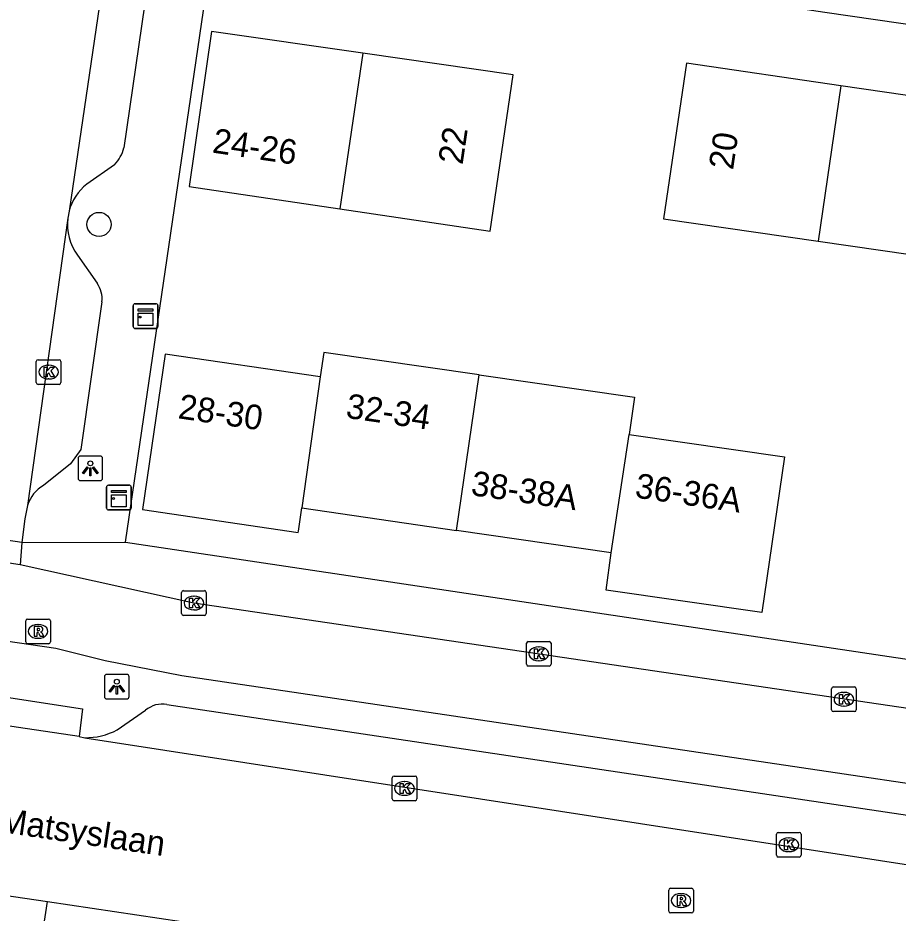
# Model space of a CAD drawing. Extents: x 163686 to 164493, y 382719 to 383870.
# Drawn here: x 163841.37 to 163877.05, y 382940.91 to 382977.2 of the extents above; entities that cross this region are included whole.
import ezdxf

# ---------------------------------------------------------------- set-up
doc = ezdxf.new("R2010")
doc.units = 0
for name, color, linetype in [('IMGEO_Boom', 7, 'Continuous'), ('IMGEO_Fietspad_gesloten', 7, 'Continuous'), ('IMGEO_Kast', 7, 'Continuous'), ('IMGEO_Kolk', 7, 'Continuous'), ('IMGEO_Lichtpunt', 7, 'Continuous'), ('IMGEO_Openbare_ruimte_label', 7, 'Continuous'), ('IMGEO_Pand', 7, 'Continuous'), ('IMGEO_Pand_nummerreeks', 7, 'Continuous'), ('IMGEO_Parkeervlak_open', 7, 'Continuous'), ('IMGEO_Rijbaan_lokaal_gesloten', 7, 'Continuous'), ('IMGEO_Rijbaan_lokaal_open', 7, 'Continuous'), ('IMGEO_Rioolput', 7, 'Continuous'), ('IMGEO_Voetpad_open', 7, 'Continuous')]:
    doc.layers.add(name, color=color, linetype=linetype)

msp = doc.modelspace()

# ---------------------------------------------------------------- linework, layer by layer
at = {"layer": 'IMGEO_Boom'}
msp.add_circle((163844.658, 382968.832), 0.489, dxfattribs=at)
at = {"layer": 'IMGEO_Fietspad_gesloten'}
for points in [[(163789.243, 382959.169), (163828.494, 382953.413), (163832.338, 382953.004), (163834.79, 382952.839), (163842.904, 382951.651), (163844.9, 382951.157), (163848.013, 382950.544), (163885.873, 382944.918)], [(163841.466, 382955.031), (163836.819, 382955.733)], [(163889.537, 382947.425), (163848.504, 382953.484), (163841.466, 382955.031)]]:
    msp.add_lwpolyline(points, dxfattribs=at)
at = {"layer": 'IMGEO_Kast'}
for p, q in [((163846.042, 382964.689), (163846.042, 382965.53)), ((163846.042, 382965.53), (163846.042, 382964.689)), ((163846.117, 382965.614), (163846.958, 382965.614)), ((163846.958, 382965.614), (163846.117, 382965.614)), ((163847.042, 382965.539), (163847.042, 382964.698)), ((163847.042, 382964.698), (163847.042, 382965.539)), ((163846.967, 382964.614), (163846.126, 382964.614)), ((163846.126, 382964.614), (163846.967, 382964.614)), ((163844.962, 382957.334), (163844.962, 382958.175)), ((163844.962, 382958.175), (163844.962, 382957.334)), ((163845.037, 382958.259), (163845.878, 382958.259)), ((163845.878, 382958.259), (163845.037, 382958.259)), ((163845.962, 382958.184), (163845.962, 382957.343)), ((163845.962, 382957.343), (163845.962, 382958.184)), ((163845.887, 382957.259), (163845.046, 382957.259)), ((163845.046, 382957.259), (163845.887, 382957.259))]:
    msp.add_line(p, q, dxfattribs=at)
for points in [[(163846.237, 382965.404), (163846.837, 382965.404), (163846.837, 382965.319), (163846.237, 382965.319), (163846.237, 382965.404)], [(163846.237, 382965.229), (163846.837, 382965.229), (163846.837, 382964.74), (163846.237, 382964.74), (163846.237, 382965.229)], [(163845.157, 382958.049), (163845.757, 382958.049), (163845.757, 382957.964), (163845.157, 382957.964), (163845.157, 382958.049)], [(163845.157, 382957.874), (163845.757, 382957.874), (163845.757, 382957.385), (163845.157, 382957.385), (163845.157, 382957.874)]]:
    msp.add_lwpolyline(points, dxfattribs=at)
for centre in [(163846.321, 382965.078), (163845.241, 382957.723)]:
    msp.add_circle(centre, 0.0377, dxfattribs=at)
for centre, start, end in [((163846.12, 382965.536), 92.4484, 184.2845), ((163846.12, 382965.536), 92.4484, 184.2845), ((163846.964, 382965.536), 2.4484, 94.2845), ((163846.964, 382965.536), 2.4484, 94.2845), ((163846.12, 382964.692), 182.4484, 274.2845), ((163846.12, 382964.692), 182.4484, 274.2845), ((163846.964, 382964.692), 272.4484, 4.2845), ((163846.964, 382964.692), 272.4484, 4.2845), ((163845.04, 382958.181), 92.4484, 184.2845), ((163845.04, 382958.181), 92.4484, 184.2845), ((163845.884, 382958.181), 2.4484, 94.2845), ((163845.884, 382958.181), 2.4484, 94.2845), ((163845.04, 382957.337), 182.4484, 274.2845), ((163845.04, 382957.337), 182.4484, 274.2845), ((163845.884, 382957.337), 272.4484, 4.2845), ((163845.884, 382957.337), 272.4484, 4.2845)]:
    msp.add_arc(centre, 0.0779, start, end, dxfattribs=at)
at = {"layer": 'IMGEO_Kolk'}
for p, q in [((163842.114, 382962.422), (163842.114, 382963.274)), ((163842.189, 382963.348), (163843.041, 382963.348)), ((163843.115, 382963.274), (163843.115, 382962.422)), ((163842.602, 382963.128), (163842.627, 382963.128)), ((163842.625, 382962.568), (163842.6, 382962.568)), ((163843.041, 382962.348), (163842.189, 382962.348)), ((163848.003, 382953.058), (163848.003, 382953.91)), ((163848.078, 382953.984), (163848.93, 382953.984)), ((163848.491, 382953.764), (163848.516, 382953.764)), ((163849.004, 382953.91), (163849.004, 382953.058)), ((163848.514, 382953.204), (163848.489, 382953.204)), ((163848.93, 382952.984), (163848.078, 382952.984)), ((163861.982, 382950.999), (163861.982, 382951.851)), ((163862.057, 382951.925), (163862.909, 382951.925)), ((163862.47, 382951.705), (163862.495, 382951.705)), ((163862.983, 382951.851), (163862.983, 382950.999)), ((163862.909, 382950.925), (163862.057, 382950.925)), ((163862.493, 382951.145), (163862.468, 382951.145)), ((163874.349, 382949.154), (163874.349, 382950.006)), ((163874.424, 382950.08), (163875.276, 382950.08)), ((163874.837, 382949.86), (163874.862, 382949.86)), ((163875.35, 382950.006), (163875.35, 382949.154)), ((163875.276, 382949.08), (163874.424, 382949.08)), ((163874.86, 382949.3), (163874.835, 382949.3)), ((163856.54, 382945.541), (163856.54, 382946.393)), ((163856.615, 382946.467), (163857.467, 382946.467)), ((163857.028, 382946.247), (163857.053, 382946.247)), ((163857.541, 382946.393), (163857.541, 382945.541)), ((163857.467, 382945.467), (163856.615, 382945.467)), ((163857.051, 382945.687), (163857.026, 382945.687)), ((163872.115, 382943.258), (163872.115, 382944.11)), ((163872.19, 382944.184), (163873.042, 382944.184)), ((163872.603, 382943.964), (163872.628, 382943.964)), ((163873.116, 382944.11), (163873.116, 382943.258)), ((163872.626, 382943.404), (163872.601, 382943.404)), ((163873.042, 382943.184), (163872.19, 382943.184))]:
    msp.add_line(p, q, dxfattribs=at)
for points in [[(163842.114, 382962.422), (163842.114, 382963.274)], [(163842.189, 382963.348), (163843.041, 382963.348)], [(163843.115, 382963.274), (163843.115, 382962.422)], [(163842.435, 382963.048), (163842.558, 382963.048), (163842.558, 382962.897), (163842.688, 382963.048), (163842.852, 382963.048), (163842.706, 382962.897), (163842.859, 382962.648), (163842.707, 382962.648), (163842.622, 382962.812), (163842.558, 382962.745), (163842.558, 382962.648), (163842.435, 382962.648), (163842.435, 382963.048)], [(163843.041, 382962.348), (163842.189, 382962.348)], [(163848.003, 382953.058), (163848.003, 382953.91)], [(163848.078, 382953.984), (163848.93, 382953.984)], [(163849.004, 382953.91), (163849.004, 382953.058)], [(163848.324, 382953.684), (163848.447, 382953.684), (163848.447, 382953.533), (163848.577, 382953.684), (163848.741, 382953.684), (163848.595, 382953.533), (163848.748, 382953.284), (163848.596, 382953.284), (163848.511, 382953.448), (163848.447, 382953.381), (163848.447, 382953.284), (163848.324, 382953.284), (163848.324, 382953.684)], [(163848.93, 382952.984), (163848.078, 382952.984)], [(163861.982, 382950.999), (163861.982, 382951.851)], [(163862.057, 382951.925), (163862.909, 382951.925)], [(163862.303, 382951.625), (163862.426, 382951.625), (163862.426, 382951.474), (163862.556, 382951.625), (163862.72, 382951.625), (163862.574, 382951.474), (163862.727, 382951.225), (163862.575, 382951.225), (163862.49, 382951.389), (163862.426, 382951.322), (163862.426, 382951.225), (163862.303, 382951.225), (163862.303, 382951.625)], [(163862.983, 382951.851), (163862.983, 382950.999)], [(163862.909, 382950.925), (163862.057, 382950.925)], [(163874.349, 382949.154), (163874.349, 382950.006)], [(163874.424, 382950.08), (163875.276, 382950.08)], [(163874.67, 382949.78), (163874.793, 382949.78), (163874.793, 382949.629), (163874.923, 382949.78), (163875.087, 382949.78), (163874.941, 382949.629), (163875.094, 382949.38), (163874.942, 382949.38), (163874.857, 382949.544), (163874.793, 382949.477), (163874.793, 382949.38), (163874.67, 382949.38), (163874.67, 382949.78)], [(163875.35, 382950.006), (163875.35, 382949.154)], [(163875.276, 382949.08), (163874.424, 382949.08)], [(163856.54, 382945.541), (163856.54, 382946.393)], [(163856.615, 382946.467), (163857.467, 382946.467)], [(163856.861, 382946.167), (163856.984, 382946.167), (163856.984, 382946.016), (163857.114, 382946.167), (163857.278, 382946.167), (163857.132, 382946.016), (163857.285, 382945.767), (163857.133, 382945.767), (163857.048, 382945.931), (163856.984, 382945.864), (163856.984, 382945.767), (163856.861, 382945.767), (163856.861, 382946.167)], [(163857.541, 382946.393), (163857.541, 382945.541)], [(163857.467, 382945.467), (163856.615, 382945.467)], [(163872.115, 382943.258), (163872.115, 382944.11)], [(163872.19, 382944.184), (163873.042, 382944.184)], [(163873.116, 382944.11), (163873.116, 382943.258)], [(163872.436, 382943.884), (163872.559, 382943.884), (163872.559, 382943.733), (163872.689, 382943.884), (163872.853, 382943.884), (163872.707, 382943.733), (163872.86, 382943.484), (163872.708, 382943.484), (163872.623, 382943.648), (163872.559, 382943.581), (163872.559, 382943.484), (163872.436, 382943.484), (163872.436, 382943.884)], [(163873.042, 382943.184), (163872.19, 382943.184)]]:
    msp.add_lwpolyline(points, dxfattribs=at)
for centre, start, end in [((163842.191, 382963.272), 91.552, 178.448), ((163842.191, 382963.272), 91.552, 178.448), ((163843.039, 382963.272), 1.552, 88.448), ((163843.039, 382963.272), 1.552, 88.448), ((163842.191, 382962.424), 181.552, 268.448), ((163842.191, 382962.424), 181.552, 268.448), ((163843.039, 382962.424), 271.552, 358.448), ((163843.039, 382962.424), 271.552, 358.448), ((163848.08, 382953.908), 91.552, 178.448), ((163848.08, 382953.908), 91.552, 178.448), ((163848.928, 382953.908), 1.552, 88.448), ((163848.928, 382953.908), 1.552, 88.448), ((163848.08, 382953.06), 181.552, 268.448), ((163848.08, 382953.06), 181.552, 268.448), ((163848.928, 382953.06), 271.552, 358.448), ((163848.928, 382953.06), 271.552, 358.448), ((163862.059, 382951.849), 91.552, 178.448), ((163862.059, 382951.849), 91.552, 178.448), ((163862.907, 382951.849), 1.552, 88.448), ((163862.907, 382951.849), 1.552, 88.448), ((163862.059, 382951.001), 181.552, 268.448), ((163862.059, 382951.001), 181.552, 268.448), ((163862.907, 382951.001), 271.552, 358.448), ((163862.907, 382951.001), 271.552, 358.448), ((163874.426, 382950.004), 91.552, 178.448), ((163874.426, 382950.004), 91.552, 178.448), ((163875.274, 382950.004), 1.552, 88.448), ((163875.274, 382950.004), 1.552, 88.448), ((163874.426, 382949.156), 181.552, 268.448), ((163874.426, 382949.156), 181.552, 268.448), ((163875.274, 382949.156), 271.552, 358.448), ((163875.274, 382949.156), 271.552, 358.448), ((163856.617, 382946.391), 91.552, 178.448), ((163856.617, 382946.391), 91.552, 178.448), ((163857.465, 382946.391), 1.552, 88.448), ((163857.465, 382946.391), 1.552, 88.448), ((163856.617, 382945.543), 181.552, 268.448), ((163856.617, 382945.543), 181.552, 268.448), ((163857.465, 382945.543), 271.552, 358.448), ((163857.465, 382945.543), 271.552, 358.448), ((163872.192, 382944.108), 91.552, 178.448), ((163872.192, 382944.108), 91.552, 178.448), ((163873.04, 382944.108), 1.552, 88.448), ((163873.04, 382944.108), 1.552, 88.448), ((163872.192, 382943.26), 181.552, 268.448), ((163872.192, 382943.26), 181.552, 268.448), ((163873.04, 382943.26), 271.552, 358.448), ((163873.04, 382943.26), 271.552, 358.448)]:
    msp.add_arc(centre, 0.0765, start, end, dxfattribs=at)
for centre, major_axis, ratio, start_param, end_param in [((163842.601, 382962.848), (-0.387, 0.002), 0.722429, 4.712389, 7.853982), ((163842.626, 382962.848), (-0.39, 0.002), 0.717154, 1.570796, 4.712389), ((163848.49, 382953.484), (-0.387, 0.002), 0.722429, 4.712389, 7.853982), ((163848.515, 382953.484), (-0.39, 0.002), 0.717154, 1.570796, 4.712389), ((163862.469, 382951.425), (-0.387, 0.002), 0.722429, 4.712389, 7.853982), ((163862.494, 382951.425), (-0.39, 0.002), 0.717154, 1.570796, 4.712389), ((163874.836, 382949.58), (-0.387, 0.002), 0.722429, 4.712389, 7.853982), ((163874.861, 382949.58), (-0.39, 0.002), 0.717154, 1.570796, 4.712389), ((163857.027, 382945.967), (-0.387, 0.002), 0.722429, 4.712389, 7.853982), ((163857.052, 382945.967), (-0.39, 0.002), 0.717154, 1.570796, 4.712389), ((163872.602, 382943.684), (-0.387, 0.002), 0.722429, 4.712389, 7.853982), ((163872.627, 382943.684), (-0.39, 0.002), 0.717154, 1.570796, 4.712389)]:
    msp.add_ellipse(centre, major_axis=major_axis, ratio=ratio, start_param=start_param, end_param=end_param, dxfattribs=at)
at = {"layer": 'IMGEO_Lichtpunt'}
for p, q in [((163843.807, 382959.346), (163843.807, 382958.539)), ((163843.807, 382959.346), (163843.807, 382958.539)), ((163844.709, 382959.441), (163843.901, 382959.441)), ((163844.709, 382959.441), (163843.901, 382959.441)), ((163844.803, 382958.539), (163844.803, 382959.346)), ((163844.803, 382958.539), (163844.803, 382959.346)), ((163843.901, 382958.445), (163844.709, 382958.445)), ((163843.901, 382958.445), (163844.709, 382958.445)), ((163844.879, 382950.495), (163844.879, 382949.688)), ((163844.879, 382950.495), (163844.879, 382949.688)), ((163845.781, 382950.59), (163844.973, 382950.59)), ((163845.781, 382950.59), (163844.973, 382950.59)), ((163845.875, 382949.688), (163845.875, 382950.495)), ((163845.875, 382949.688), (163845.875, 382950.495)), ((163844.973, 382949.594), (163845.781, 382949.594)), ((163844.973, 382949.594), (163845.781, 382949.594))]:
    msp.add_line(p, q, dxfattribs=at)
for points in [[(163844.181, 382959.01), (163844.22, 382958.982), (163844.032, 382958.72), (163843.994, 382958.747), (163844.181, 382959.01)], [(163844.283, 382958.962), (163844.33, 382958.962), (163844.33, 382958.64), (163844.283, 382958.64), (163844.283, 382958.962)], [(163844.393, 382958.982), (163844.431, 382959.009), (163844.618, 382958.747), (163844.579, 382958.719), (163844.393, 382958.982)], [(163845.253, 382950.159), (163845.292, 382950.131), (163845.104, 382949.869), (163845.066, 382949.896), (163845.253, 382950.159)], [(163845.465, 382950.131), (163845.503, 382950.158), (163845.69, 382949.896), (163845.651, 382949.868), (163845.465, 382950.131)], [(163845.355, 382950.111), (163845.402, 382950.111), (163845.402, 382949.789), (163845.355, 382949.789), (163845.355, 382950.111)]]:
    msp.add_lwpolyline(points, dxfattribs=at)
for centre in [(163844.306, 382959.144), (163845.378, 382950.293)]:
    msp.add_circle(centre, 0.0994, dxfattribs=at)
for centre, start, end in [((163843.901, 382959.346), 90, 180), ((163843.901, 382959.346), 90, 180), ((163844.709, 382959.346), 0, 90), ((163844.709, 382959.346), 0, 90), ((163843.901, 382958.539), 180, 270), ((163843.901, 382958.539), 180, 270), ((163844.709, 382958.539), 270, 0), ((163844.709, 382958.539), 270, 360), ((163844.973, 382950.495), 90, 180), ((163844.973, 382950.495), 90, 180), ((163845.781, 382950.495), 0, 90), ((163845.781, 382950.495), 0, 90), ((163844.973, 382949.688), 180, 270), ((163844.973, 382949.688), 180, 270), ((163845.781, 382949.688), 270, 0), ((163845.781, 382949.688), 270, 360)]:
    msp.add_arc(centre, 0.0946, start, end, dxfattribs=at)
at = {"layer": 'IMGEO_Pand'}
for points in [[(163855.345, 382975.777), (163849.222, 382976.657), (163848.306, 382970.366), (163854.412, 382969.464)], [(163855.345, 382975.777), (163854.412, 382969.464)], [(163854.412, 382969.464), (163860.518, 382968.562), (163861.445, 382974.901), (163855.345, 382975.777)], [(163874.721, 382974.453), (163868.466, 382975.37), (163867.541, 382969.057), (163873.807, 382968.149)], [(163874.721, 382974.453), (163873.807, 382968.149)], [(163873.807, 382968.149), (163880.073, 382967.241), (163880.968, 382973.538), (163874.721, 382974.453)], [(163853.626, 382962.652), (163847.339, 382963.574), (163846.415, 382957.278), (163852.732, 382956.345), (163852.74, 382956.398), (163852.881, 382957.338)], [(163860.063, 382962.736), (163853.772, 382963.646), (163853.626, 382962.652)], [(163853.626, 382962.652), (163852.881, 382957.338)], [(163859.147, 382956.428), (163860.063, 382962.736)], [(163860.063, 382962.736), (163866.365, 382961.825), (163866.146, 382960.321)], [(163866.146, 382960.321), (163872.439, 382959.405), (163871.521, 382953.093), (163865.214, 382954.002), (163865.413, 382955.518)], [(163865.413, 382955.518), (163866.146, 382960.321)], [(163852.881, 382957.338), (163859.147, 382956.428)], [(163865.413, 382955.518), (163859.147, 382956.428)]]:
    msp.add_lwpolyline(points, dxfattribs=at)
at = {"layer": 'IMGEO_Parkeervlak_open'}
for points in [[(163845.395, 382948.341), (163846.547, 382949.134)], [(163847.408, 382949.367), (163885.659, 382943.648)]]:
    msp.add_lwpolyline(points, dxfattribs=at)
for centre, radius, start, end in [((163847.213, 382948.379), 1.007, 78.8425, 131.4424), ((163844.1, 382950.811), 2.789, 269.5145, 297.6773)]:
    msp.add_arc(centre, radius, start, end, dxfattribs=at)
at = {"layer": 'IMGEO_Rijbaan_lokaal_gesloten'}
for points in [[(163843.854, 382948.077), (163830.808, 382950)], [(163843.854, 382948.077), (163844.076, 382948.022)], [(163844.076, 382948.022), (163889.122, 382941.068)], [(163837.413, 382942.146), (163842.566, 382941.383)], [(163842.566, 382941.383), (163848.912, 382940.443)]]:
    msp.add_lwpolyline(points, dxfattribs=at)
at = {"layer": 'IMGEO_Rijbaan_lokaal_open'}
for points in [[(163848.952, 383006.786), (163843.443, 382969.373)], [(163843.443, 382969.373), (163843.387, 382969.085)], [(163843.387, 382969.085), (163841.755, 382957.438)], [(163841.755, 382957.438), (163841.654, 382956.897), (163841.534, 382955.938)], [(163841.534, 382955.938), (163836.958, 382956.606)]]:
    msp.add_lwpolyline(points, dxfattribs=at)
at = {"layer": 'IMGEO_Rioolput'}
for p, q in [((163841.685, 382951.907), (163841.685, 382952.759)), ((163841.76, 382952.833), (163842.612, 382952.833)), ((163842.686, 382952.759), (163842.686, 382951.907)), ((163842.173, 382952.613), (163842.198, 382952.613)), ((163842.196, 382952.053), (163842.171, 382952.053)), ((163842.612, 382951.833), (163841.76, 382951.833)), ((163867.749, 382940.994), (163867.749, 382941.846)), ((163867.824, 382941.92), (163868.676, 382941.92)), ((163868.75, 382941.846), (163868.75, 382940.994)), ((163868.237, 382941.7), (163868.262, 382941.7)), ((163868.26, 382941.14), (163868.235, 382941.14)), ((163868.676, 382940.92), (163867.824, 382940.92))]:
    msp.add_line(p, q, dxfattribs=at)
for points in [[(163841.685, 382951.907), (163841.685, 382952.759)], [(163841.76, 382952.833), (163842.612, 382952.833)], [(163842.686, 382952.759), (163842.686, 382951.907)], [(163842.274, 382952.531), (163842.022, 382952.533), (163842.022, 382952.133)], [(163842.022, 382952.133), (163842.146, 382952.133), (163842.146, 382952.295), (163842.157, 382952.295)], [(163842.2, 382952.452), (163842.146, 382952.452), (163842.146, 382952.371)], [(163842.146, 382952.371), (163842.198, 382952.371)], [(163842.204, 382952.266), (163842.275, 382952.133), (163842.415, 382952.133), (163842.35, 382952.259)], [(163842.612, 382951.833), (163841.76, 382951.833)], [(163867.749, 382940.994), (163867.749, 382941.846)], [(163867.824, 382941.92), (163868.676, 382941.92)], [(163868.75, 382941.846), (163868.75, 382940.994)], [(163868.338, 382941.618), (163868.086, 382941.62), (163868.086, 382941.22)], [(163868.264, 382941.539), (163868.21, 382941.539), (163868.21, 382941.458)], [(163868.21, 382941.458), (163868.262, 382941.458)], [(163868.086, 382941.22), (163868.21, 382941.22), (163868.21, 382941.382), (163868.221, 382941.382)], [(163868.268, 382941.353), (163868.339, 382941.22), (163868.479, 382941.22), (163868.414, 382941.346)], [(163868.676, 382940.92), (163867.824, 382940.92)]]:
    msp.add_lwpolyline(points, dxfattribs=at)
for centre, radius, start, end in [((163841.762, 382952.757), 0.0765, 91.552, 178.448), ((163841.762, 382952.757), 0.0765, 91.552, 178.448), ((163842.61, 382952.757), 0.0765, 1.552, 88.448), ((163842.61, 382952.757), 0.0765, 1.552, 88.448), ((163842.156, 382952.242), 0.0533, 26.0293, 88.6989), ((163842.182, 382952.56), 0.19, 274.7715, 282.9687), ((163842.206, 382952.356), 0.0964, 77.0061, 93.1865), ((163842.22, 382952.413), 0.0378, 276.6634, 79.6772), ((163842.273, 382952.421), 0.109, 350.3612, 89.416), ((163842.271, 382952.421), 0.112, 277.5842, 350.9817), ((163842.255, 382952.206), 0.108, 29.5134, 73.7905), ((163841.762, 382951.909), 0.0765, 181.552, 268.448), ((163841.762, 382951.909), 0.0765, 181.552, 268.448), ((163842.61, 382951.909), 0.0765, 271.552, 358.448), ((163842.61, 382951.909), 0.0765, 271.552, 358.448), ((163867.826, 382941.844), 0.0765, 91.552, 178.448), ((163867.826, 382941.844), 0.0765, 91.552, 178.448), ((163868.674, 382941.844), 0.0765, 1.552, 88.448), ((163868.674, 382941.844), 0.0765, 1.552, 88.448), ((163868.246, 382941.647), 0.19, 274.7715, 282.9687), ((163868.27, 382941.443), 0.0964, 77.0061, 93.1865), ((163868.284, 382941.5), 0.0378, 276.6634, 79.6772), ((163868.337, 382941.508), 0.109, 350.3612, 89.416), ((163868.335, 382941.508), 0.112, 277.5842, 350.9817), ((163868.22, 382941.329), 0.0533, 26.0293, 88.6989), ((163868.319, 382941.293), 0.108, 29.5134, 73.7905), ((163867.826, 382940.996), 0.0765, 181.552, 268.448), ((163867.826, 382940.996), 0.0765, 181.552, 268.448), ((163868.674, 382940.996), 0.0765, 271.552, 358.448), ((163868.674, 382940.996), 0.0765, 271.552, 358.448)]:
    msp.add_arc(centre, radius, start, end, dxfattribs=at)
for centre, major_axis, ratio, start_param, end_param in [((163842.172, 382952.333), (-0.387, 0.002), 0.722429, 4.712389, 7.853982), ((163842.197, 382952.333), (-0.39, 0.002), 0.717154, 1.570796, 4.712389), ((163868.236, 382941.42), (-0.387, 0.002), 0.722429, 4.712389, 7.853982), ((163868.261, 382941.42), (-0.39, 0.002), 0.717154, 1.570796, 4.712389)]:
    msp.add_ellipse(centre, major_axis=major_axis, ratio=ratio, start_param=start_param, end_param=end_param, dxfattribs=at)
at = {"layer": 'IMGEO_Voetpad_open'}
for points in [[(163850.272, 383003.687), (163845.659, 382971.938)], [(163845.732, 382955.951), (163849.405, 382981.015)], [(163849.405, 382981.015), (163872.816, 382977.623), (163874.081, 382977.44), (163895.924, 382974.275)], [(163845.289, 382971.254), (163844.159, 382970.458)], [(163843.789, 382967.586), (163844.581, 382966.444)], [(163844.775, 382965.691), (163843.92, 382959.709), (163843.505, 382959.123), (163842.407, 382958.252)], [(163841.534, 382955.938), (163841.466, 382955.031)], [(163841.534, 382955.938), (163845.732, 382955.951)], [(163845.732, 382955.951), (163892.203, 382948.993), (163892.473, 382950.83)], [(163830.808, 382950), (163830.961, 382951.195), (163843.992, 382949.195), (163843.854, 382948.077)], [(163842.309, 382939.7), (163842.566, 382941.383)]]:
    msp.add_lwpolyline(points, dxfattribs=at)
for centre, radius, start, end in [((163844.248, 382972.259), 1.447, 315.9979, 347.1811), ((163845.448, 382968.829), 2.078, 128.3488, 164.8089), ((163845.438, 382968.832), 2.066, 172.9536, 217.071), ((163843.702, 382965.816), 1.08, 353.3495, 35.5451), ((163843.165, 382956.976), 1.484, 120.7324, 161.8793)]:
    msp.add_arc(centre, radius, start, end, dxfattribs=at)

# ---------------------------------------------------------------- texts
at = {"layer": 'IMGEO_Openbare_ruimte_label'}
msp.add_text('Quinten Matsyslaan', height=1, rotation=351.6024, dxfattribs=at).set_placement((163835.566, 382944.949))
at = {"layer": 'IMGEO_Pand_nummerreeks'}
for s, rotation, p in [('24-26', 351.5947, (163849.216, 382971.748)), ('22', 81.6809, (163859.392, 382971.228)), ('20', 81.6637, (163870.355, 382971.015)), ('28-30', 351.6577, (163847.828, 382960.976)), ('32-34', 351.7723, (163854.627, 382960.996)), ('38-38A', 351.7379, (163859.697, 382957.863)), ('36-36A', 351.7208, (163866.346, 382957.765))]:
    msp.add_text(s, height=1, rotation=rotation, dxfattribs=at).set_placement(p)

doc.saveas('drawing.dxf')
